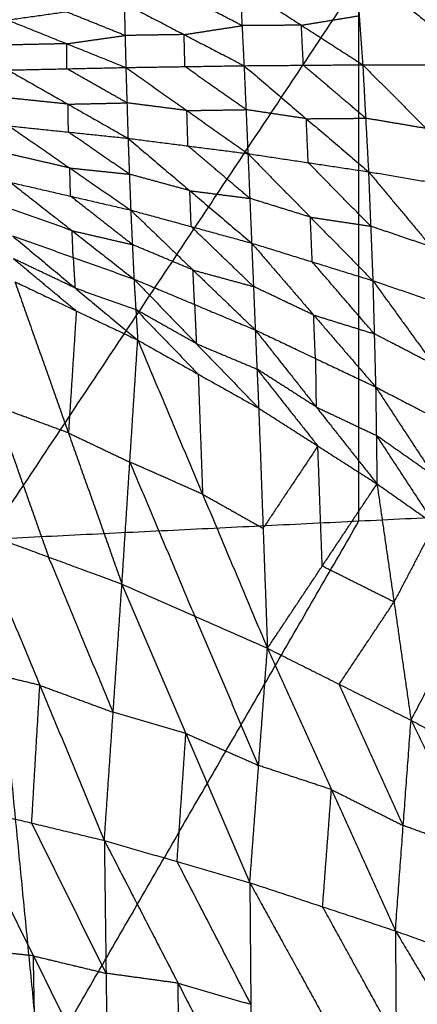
# Model space of a CAD drawing. Header units: millimetres. Extents: x -106 to 110, y -96 to 120.
# Tile 764 of 1020: x -3.71 to -0.62, y 67.04 to 74.7. Entities that reach past the tile are written whole.
import ezdxf

# ---------------------------------------------------------------- set-up
doc = ezdxf.new("R2010")
doc.units = ezdxf.units.MM
doc.header["$MEASUREMENT"] = 0
doc.layers.add('Default', color=7, linetype='Continuous', true_color=0x000000)

msp = doc.modelspace()

# ---------------------------------------------------------------- linework, layer by layer
at = {"layer": 'Default'}
for points in [[(-3.9628, 70.6609, 3.952), (-1.0718, 75.0026, 4.07), (1.8192, 79.3443, 4.1879)], [(-1.0986, 75.1131, -0.2522), (-1.0705, 74.7318, -0.4513), (-1.0424, 74.3505, -0.6505)], [(-1.0986, 75.1131, -0.2522), (-0.6068, 74.7322, -0.5281), (-0.1149, 74.3514, -0.8041)], [(-1.998, 74.9657, -0.1642), (-1.9825, 74.6544, -0.3357), (-1.9669, 74.3432, -0.5073)], [(-1.998, 74.9657, -0.1642), (-1.5202, 74.6581, -0.4073), (-1.0424, 74.3505, -0.6505)], [(-1.0718, 70.8029, 3.952), (-1.0718, 72.9027, 4.011), (-1.0718, 75.0026, 4.07)], [(-1.9825, 74.6544, -0.3357), (-2.2157, 74.7753, -0.2295), (-2.4489, 74.8962, -0.1232)], [(-3.8084, 74.6988, -0.0064), (-3.3541, 74.7628, -0.0443), (-2.8998, 74.8268, -0.0822)], [(-2.8998, 74.8268, -0.0822), (-2.8936, 74.578, -0.2282), (-2.8873, 74.3292, -0.3743)], [(-2.8998, 74.8268, -0.0822), (-2.4334, 74.585, -0.2947), (-1.9669, 74.3432, -0.5073)], [(-2.8936, 74.578, -0.2282), (-3.1238, 74.6704, -0.1362), (-3.3541, 74.7628, -0.0443)], [(-3.8084, 74.6988, -0.0064), (-3.3479, 74.514, -0.1903), (-2.8873, 74.3292, -0.3743)], [(-1.5202, 74.6581, -0.4073), (-1.2953, 74.6949, -0.4293), (-1.0705, 74.7318, -0.4513)], [(-2.4334, 74.585, -0.2947), (-2.6635, 74.5815, -0.2615), (-2.8936, 74.578, -0.2282)], [(-2.4334, 74.585, -0.2947), (-2.2079, 74.6197, -0.3152), (-1.9825, 74.6544, -0.3357)], [(-2.4271, 74.3362, -0.4408), (-2.4303, 74.4606, -0.3678), (-2.4334, 74.585, -0.2947)], [(-1.5202, 74.6581, -0.4073), (-1.7513, 74.6563, -0.3715), (-1.9825, 74.6544, -0.3357)], [(-1.5047, 74.3468, -0.5789), (-1.5124, 74.5025, -0.4931), (-1.5202, 74.6581, -0.4073)], [(-3.3479, 74.514, -0.1903), (-3.5775, 74.509, -0.1598), (-3.807, 74.5041, -0.1292)], [(-3.3479, 74.514, -0.1903), (-3.1207, 74.546, -0.2093), (-2.8936, 74.578, -0.2282)], [(-3.3465, 74.3193, -0.3132), (-3.3472, 74.4166, -0.2517), (-3.3479, 74.514, -0.1903)], [(-3.8056, 74.3094, -0.252), (-3.3465, 74.3193, -0.3132), (-2.8873, 74.3292, -0.3743)], [(-3.8056, 74.3094, -0.252), (-3.338, 74.0441, -0.3571), (-2.8704, 73.7787, -0.4622)], [(-2.8789, 74.054, -0.4183), (-3.1127, 74.1866, -0.3657), (-3.3465, 74.3193, -0.3132)], [(-2.8873, 74.3292, -0.3743), (-2.4271, 74.3362, -0.4408), (-1.9669, 74.3432, -0.5073)], [(-2.8873, 74.3292, -0.3743), (-2.8789, 74.054, -0.4183), (-2.8704, 73.7787, -0.4622)], [(-2.8873, 74.3292, -0.3743), (-2.412, 73.9943, -0.493), (-1.9367, 73.6593, -0.6116)], [(-1.9518, 74.0013, -0.5594), (-2.1895, 74.1687, -0.5001), (-2.4271, 74.3362, -0.4408)], [(-1.9669, 74.3432, -0.5073), (-1.5047, 74.3468, -0.5789), (-1.0424, 74.3505, -0.6505)], [(-1.9669, 74.3432, -0.5073), (-1.9518, 74.0013, -0.5594), (-1.9367, 73.6593, -0.6116)], [(-1.9669, 74.3432, -0.5073), (-1.4821, 73.9309, -0.6399), (-0.9974, 73.5185, -0.7726)], [(-1.0199, 73.9345, -0.7115), (-1.2623, 74.1407, -0.6452), (-1.5047, 74.3468, -0.5789)], [(-1.0424, 74.3505, -0.6505), (-0.5787, 74.3509, -0.7273), (-0.1149, 74.3514, -0.8041)], [(-1.0424, 74.3505, -0.6505), (-1.0199, 73.9345, -0.7115), (-0.9974, 73.5185, -0.7726)], [(-1.0424, 74.3505, -0.6505), (-0.5487, 73.8551, -0.7978), (-0.0551, 73.3597, -0.9452)], [(-3.338, 74.0441, -0.3571), (-3.57, 74.0682, -0.3228), (-3.802, 74.0922, -0.2886)], [(-3.338, 74.0441, -0.3571), (-3.1085, 74.049, -0.3877), (-2.8789, 74.054, -0.4183)], [(-2.412, 73.9943, -0.493), (-2.6454, 74.0241, -0.4556), (-2.8789, 74.054, -0.4183)], [(-3.3344, 73.8269, -0.3937), (-3.3362, 73.9355, -0.3754), (-3.338, 74.0441, -0.3571)], [(-2.412, 73.9943, -0.493), (-2.1819, 73.9978, -0.5262), (-1.9518, 74.0013, -0.5594)], [(-2.4036, 73.719, -0.5369), (-2.4078, 73.8567, -0.5149), (-2.412, 73.9943, -0.493)], [(-1.4821, 73.9309, -0.6399), (-1.717, 73.9661, -0.5997), (-1.9518, 74.0013, -0.5594)], [(-1.4821, 73.9309, -0.6399), (-1.251, 73.9327, -0.6757), (-1.0199, 73.9345, -0.7115)], [(-1.467, 73.5889, -0.6921), (-1.4746, 73.7599, -0.666), (-1.4821, 73.9309, -0.6399)], [(-0.5487, 73.8551, -0.7978), (-0.7843, 73.8948, -0.7547), (-1.0199, 73.9345, -0.7115)], [(-3.7984, 73.875, -0.3251), (-3.3344, 73.8269, -0.3937), (-2.8704, 73.7787, -0.4622)], [(-3.7984, 73.875, -0.3251), (-3.3239, 73.5476, -0.3602), (-2.8494, 73.2202, -0.3954)], [(-2.8599, 73.4995, -0.4288), (-3.0972, 73.6632, -0.4112), (-3.3344, 73.8269, -0.3937)], [(-2.8704, 73.7787, -0.4622), (-2.8599, 73.4995, -0.4288), (-2.8494, 73.2202, -0.3954)], [(-2.8704, 73.7787, -0.4622), (-2.4036, 73.719, -0.5369), (-1.9367, 73.6593, -0.6116)], [(-2.8704, 73.7787, -0.4622), (-2.389, 73.3711, -0.4983), (-1.9076, 72.9634, -0.5343)], [(-1.9221, 73.3114, -0.573), (-2.1628, 73.5152, -0.5549), (-2.4036, 73.719, -0.5369)], [(-3.3239, 73.5476, -0.3602), (-3.5583, 73.6017, -0.3283), (-3.7926, 73.6557, -0.2964)], [(-1.9367, 73.6593, -0.6116), (-1.9221, 73.3114, -0.573), (-1.9076, 72.9634, -0.5343)], [(-1.9367, 73.6593, -0.6116), (-1.467, 73.5889, -0.6921), (-0.9974, 73.5185, -0.7726)], [(-1.9367, 73.6593, -0.6116), (-1.4503, 73.1653, -0.6477), (-0.9639, 72.6713, -0.6838)], [(-0.9806, 73.0949, -0.7282), (-1.2238, 73.3419, -0.7101), (-1.467, 73.5889, -0.6921)], [(-3.3182, 73.3283, -0.3316), (-3.321, 73.438, -0.3459), (-3.3239, 73.5476, -0.3602)], [(-3.3239, 73.5476, -0.3602), (-3.0919, 73.5236, -0.3945), (-2.8599, 73.4995, -0.4288)], [(-0.9974, 73.5185, -0.7726), (-0.9806, 73.0949, -0.7282), (-0.9639, 72.6713, -0.6838)], [(-0.9974, 73.5185, -0.7726), (-0.5262, 73.4391, -0.8589), (-0.0551, 73.3597, -0.9452)], [(-0.9974, 73.5185, -0.7726), (-0.5096, 72.935, -0.8081), (-0.0218, 72.3514, -0.8436)], [(-3.7869, 73.4363, -0.2678), (-3.3182, 73.3283, -0.3316), (-2.8494, 73.2202, -0.3954)], [(-3.7869, 73.4363, -0.2678), (-3.3056, 73.0599, -0.2057), (-2.8243, 72.6835, -0.1436)], [(-2.389, 73.3711, -0.4983), (-2.6245, 73.4353, -0.4635), (-2.8599, 73.4995, -0.4288)], [(-2.3785, 73.0918, -0.4648), (-2.3838, 73.2315, -0.4815), (-2.389, 73.3711, -0.4983)], [(-2.389, 73.3711, -0.4983), (-2.1556, 73.3412, -0.5356), (-1.9221, 73.3114, -0.573)], [(-2.8369, 72.9519, -0.2695), (-3.0775, 73.1401, -0.3005), (-3.3182, 73.3283, -0.3316)], [(-1.4503, 73.1653, -0.6477), (-1.6862, 73.2384, -0.6103), (-1.9221, 73.3114, -0.573)], [(-3.3056, 73.0599, -0.2057), (-3.5423, 73.1441, -0.1835), (-3.7791, 73.2284, -0.1613)], [(-2.8494, 73.2202, -0.3954), (-2.8369, 72.9519, -0.2695), (-2.8243, 72.6835, -0.1436)], [(-2.8494, 73.2202, -0.3954), (-2.3785, 73.0918, -0.4648), (-1.9076, 72.9634, -0.5343)], [(-2.8494, 73.2202, -0.3954), (-2.3645, 72.7541, -0.3177), (-1.8795, 72.288, -0.24)], [(-1.4357, 72.8174, -0.609), (-1.443, 72.9914, -0.6284), (-1.4503, 73.1653, -0.6477)], [(-1.4503, 73.1653, -0.6477), (-1.2155, 73.1301, -0.6879), (-0.9806, 73.0949, -0.7282)], [(-3.2977, 72.852, -0.0992), (-3.3017, 72.9559, -0.1524), (-3.3056, 73.0599, -0.2057)], [(-3.3056, 73.0599, -0.2057), (-3.0712, 73.0059, -0.2376), (-2.8369, 72.9519, -0.2695)], [(-1.8935, 72.6257, -0.3871), (-2.136, 72.8588, -0.426), (-2.3785, 73.0918, -0.4648)], [(-0.5096, 72.935, -0.8081), (-0.7451, 73.0149, -0.7681), (-0.9806, 73.0949, -0.7282)], [(-3.7712, 73.0205, -0.0548), (-3.2977, 72.852, -0.0992), (-2.8243, 72.6835, -0.1436)], [(-3.7712, 73.0205, -0.0548), (-3.2831, 72.6147, 0.1182), (-2.7949, 72.209, 0.2912)], [(-2.3645, 72.7541, -0.3177), (-2.6007, 72.853, -0.2936), (-2.8369, 72.9519, -0.2695)], [(-1.9076, 72.9634, -0.5343), (-1.8935, 72.6257, -0.3871), (-1.8795, 72.288, -0.24)], [(-1.9076, 72.9634, -0.5343), (-1.4357, 72.8174, -0.609), (-0.9639, 72.6713, -0.6838)], [(-1.9076, 72.9634, -0.5343), (-1.4247, 72.404, -0.4387), (-0.9419, 71.8446, -0.3432)], [(-3.7613, 72.8416, 0.1261), (-3.5172, 72.6387, 0.2126), (-3.2732, 72.4359, 0.2991)], [(-3.2831, 72.6147, 0.1182), (-3.5222, 72.7282, 0.1221), (-3.7613, 72.8416, 0.1261)], [(-3.2977, 72.852, -0.0992), (-3.2904, 72.7334, 0.0095), (-3.2831, 72.6147, 0.1182)], [(-2.3519, 72.4857, -0.1918), (-2.3582, 72.6199, -0.2547), (-2.3645, 72.7541, -0.3177)], [(-2.3645, 72.7541, -0.3177), (-2.129, 72.6899, -0.3524), (-1.8935, 72.6257, -0.3871)], [(-0.9529, 72.258, -0.5135), (-1.1943, 72.5377, -0.5613), (-1.4357, 72.8174, -0.609)], [(-2.8243, 72.6835, -0.1436), (-2.8096, 72.4463, 0.0738), (-2.7949, 72.209, 0.2912)], [(-2.8243, 72.6835, -0.1436), (-2.3519, 72.4857, -0.1918), (-1.8795, 72.288, -0.24)], [(-2.8243, 72.6835, -0.1436), (-2.3384, 72.1815, 0.0656), (-1.8526, 71.6796, 0.2748)], [(-0.9639, 72.6713, -0.6838), (-0.9529, 72.258, -0.5135), (-0.9419, 71.8446, -0.3432)], [(-0.9639, 72.6713, -0.6838), (-0.4928, 72.5114, -0.7637), (-0.0218, 72.3514, -0.8436)], [(-0.9639, 72.6713, -0.6838), (-0.4893, 72.0183, -0.5683), (-0.0146, 71.3653, -0.4528)], [(-3.7514, 72.6627, 0.307), (-3.3345, 71.4873, -0.4355), (-2.9177, 70.3119, -1.178)], [(-3.7514, 72.6627, 0.307), (-3.2732, 72.4359, 0.2991), (-2.7949, 72.209, 0.2912)], [(-3.2831, 72.6147, 0.1182), (-3.0463, 72.5305, 0.096), (-2.8096, 72.4463, 0.0738)], [(-1.4247, 72.404, -0.4387), (-1.6591, 72.5149, -0.4129), (-1.8935, 72.6257, -0.3871)], [(-2.8096, 72.4463, 0.0738), (-2.5667, 72.1953, 0.1784), (-2.3238, 71.9443, 0.283)], [(-2.3384, 72.1815, 0.0656), (-2.574, 72.3139, 0.0697), (-2.8096, 72.4463, 0.0738)], [(-2.3519, 72.4857, -0.1918), (-2.3452, 72.3336, -0.0631), (-2.3384, 72.1815, 0.0656)], [(-3.2732, 72.4359, 0.2991), (-3.3038, 71.9616, -0.0682), (-3.3345, 71.4873, -0.4355)], [(-1.4107, 72.0663, -0.2916), (-1.4177, 72.2352, -0.3652), (-1.4247, 72.404, -0.4387)], [(-1.4247, 72.404, -0.4387), (-1.1888, 72.331, -0.4761), (-0.9529, 72.258, -0.5135)], [(-1.8795, 72.288, -0.24), (-1.8661, 71.9838, 0.0174), (-1.8526, 71.6796, 0.2748)], [(-1.8795, 72.288, -0.24), (-1.4107, 72.0663, -0.2916), (-0.9419, 71.8446, -0.3432)], [(-1.8795, 72.288, -0.24), (-1.4054, 71.6895, 0.0093), (-0.9313, 71.0911, 0.2587)], [(-2.9177, 70.3119, -1.178), (-2.8563, 71.2604, -0.4434), (-2.7949, 72.209, 0.2912)], [(-2.7949, 72.209, 0.2912), (-2.3238, 71.9443, 0.283), (-1.8526, 71.6796, 0.2748)], [(-2.7949, 72.209, 0.2912), (-2.2897, 71.0106, -0.3988), (-1.7845, 69.8121, -1.0887)], [(-0.4893, 72.0183, -0.5683), (-0.7211, 72.1382, -0.5409), (-0.9529, 72.258, -0.5135)], [(-2.3384, 72.1815, 0.0656), (-2.1023, 72.0827, 0.0415), (-1.8661, 71.9838, 0.0174)], [(-1.4107, 72.0663, -0.2916), (-1.4081, 71.8779, -0.1411), (-1.4054, 71.6895, 0.0093)], [(-1.8661, 71.9838, 0.0174), (-1.629, 71.6846, 0.1421), (-1.392, 71.3853, 0.2667)], [(-1.4054, 71.6895, 0.0093), (-1.6358, 71.8367, 0.0134), (-1.8661, 71.9838, 0.0174)], [(-2.3238, 71.9443, 0.283), (-2.3067, 71.4775, -0.0579), (-2.2897, 71.0106, -0.3988)], [(-0.9419, 71.8446, -0.3432), (-0.9366, 71.4678, -0.0423), (-0.9313, 71.0911, 0.2587)], [(-0.9419, 71.8446, -0.3432), (-0.4878, 71.1526, -0.05), (-0.0338, 70.4606, 0.2432)], [(-0.9419, 71.8446, -0.3432), (-0.4783, 71.605, -0.398), (-0.0146, 71.3653, -0.4528)], [(-3.9054, 71.6973, -0.4756), (-3.697, 71.1096, -0.8468), (-3.4886, 70.5219, -1.218)], [(-3.3345, 71.4873, -0.4355), (-3.62, 71.5923, -0.4555), (-3.9054, 71.6973, -0.4756)], [(-1.8526, 71.6796, 0.2748), (-1.8185, 70.7459, -0.407), (-1.7845, 69.8121, -1.0887)], [(-1.8526, 71.6796, 0.2748), (-1.392, 71.3853, 0.2667), (-0.9313, 71.0911, 0.2587)], [(-1.4054, 71.6895, 0.0093), (-1.171, 71.5787, -0.0165), (-0.9366, 71.4678, -0.0423)], [(-3.3345, 71.4873, -0.4355), (-3.0954, 71.3739, -0.4394), (-2.8563, 71.2604, -0.4434)], [(-0.9366, 71.4678, -0.0423), (-0.7096, 71.1218, 0.1043), (-0.4826, 70.7758, 0.2509)], [(-0.4878, 71.1526, -0.05), (-0.7122, 71.3102, -0.0461), (-0.9366, 71.4678, -0.0423)], [(-1.392, 71.3853, 0.2667), (-1.6053, 71.0656, -0.0701), (-1.8185, 70.7459, -0.407)], [(-1.3579, 70.4516, -0.415), (-1.3749, 70.9185, -0.0741), (-1.392, 71.3853, 0.2667)], [(-2.8563, 71.2604, -0.4434), (-2.6037, 70.6612, -0.7884), (-2.3511, 70.062, -1.1333)], [(-2.2897, 71.0106, -0.3988), (-2.573, 71.1355, -0.4211), (-2.8563, 71.2604, -0.4434)], [(-1.7845, 69.8121, -1.0887), (-1.3579, 70.4516, -0.415), (-0.9313, 71.0911, 0.2587)], [(-0.9313, 71.0911, 0.2587), (-0.7988, 70.1721, -0.3652), (-0.6663, 69.2531, -0.989)], [(-0.9313, 71.0911, 0.2587), (-0.4826, 70.7758, 0.2509), (-0.0338, 70.4606, 0.2432)], [(-2.2897, 71.0106, -0.3988), (-2.0541, 70.8782, -0.4029), (-1.8185, 70.7459, -0.407)], [(-3.9628, 70.6609, 3.952), (-1.0718, 70.8029, 3.952), (1.8192, 70.9449, 3.952)], [(-3.1459, 62.3664, 3.8611), (-0.6634, 66.6557, 3.9066), (1.8192, 70.9449, 3.952)], [(-3.5544, 66.5136, 3.9066), (-2.3131, 68.6583, 3.9293), (-1.0718, 70.8029, 3.952)], [(-0.4826, 70.7758, 0.2509), (-0.6407, 70.474, -0.0571), (-0.7988, 70.1721, -0.3652)], [(-4.0595, 70.7319, -1.2581), (-3.5572, 69.5248, -1.632), (-3.0549, 68.3176, -2.0058)], [(-4.0595, 70.7319, -1.2581), (-3.4886, 70.5219, -1.218), (-2.9177, 70.3119, -1.178)], [(-3.9628, 70.6609, 3.952), (-3.5544, 66.5136, 3.9066), (-3.1459, 62.3664, 3.8611)], [(-2.9863, 69.3147, -1.5919), (-3.2374, 69.9183, -1.405), (-3.4886, 70.5219, -1.218)], [(-0.7988, 70.1721, -0.3652), (-1.0784, 70.3118, -0.3901), (-1.3579, 70.4516, -0.415)], [(-0.6663, 69.2531, -0.989), (-0.3501, 69.8569, -0.3729), (-0.0338, 70.4606, 0.2432)], [(-3.0549, 68.3176, -2.0058), (-2.9863, 69.3147, -1.5919), (-2.9177, 70.3119, -1.178)], [(-2.9177, 70.3119, -1.178), (-2.4197, 69.1506, -1.5181), (-1.9217, 67.9894, -1.8582)], [(-2.9177, 70.3119, -1.178), (-2.3511, 70.062, -1.1333), (-1.7845, 69.8121, -1.0887)], [(-1.2254, 69.5326, -1.0389), (-1.0121, 69.8524, -0.702), (-0.7988, 70.1721, -0.3652)], [(-1.8531, 68.9008, -1.4735), (-2.1021, 69.4814, -1.3034), (-2.3511, 70.062, -1.1333)], [(-1.9217, 67.9894, -1.8582), (-1.8531, 68.9008, -1.4735), (-1.7845, 69.8121, -1.0887)], [(-1.7845, 69.8121, -1.0887), (-1.2861, 68.7135, -1.3913), (-0.7878, 67.6148, -1.6939)], [(-1.7845, 69.8121, -1.0887), (-1.2254, 69.5326, -1.0389), (-0.6663, 69.2531, -0.989)], [(-3.5572, 69.5248, -1.632), (-3.8401, 69.5926, -1.6652), (-4.1229, 69.6605, -1.6983)], [(-0.7271, 68.434, -1.3414), (-0.9762, 68.9833, -1.1902), (-1.2254, 69.5326, -1.0389)], [(-3.6206, 68.4534, -2.0722), (-3.5889, 68.9891, -1.8521), (-3.5572, 69.5248, -1.632)], [(-3.5572, 69.5248, -1.632), (-3.2717, 69.4197, -1.6119), (-2.9863, 69.3147, -1.5919)], [(-2.4197, 69.1506, -1.5181), (-2.703, 69.2327, -1.555), (-2.9863, 69.3147, -1.5919)], [(-0.7878, 67.6148, -1.6939), (-0.7271, 68.434, -1.3414), (-0.6663, 69.2531, -0.989)], [(-0.6663, 69.2531, -0.989), (-0.161, 68.2291, -1.251), (0.3444, 67.205, -1.5131)], [(-0.6663, 69.2531, -0.989), (-0.1123, 68.9511, -0.9338), (0.4417, 68.6492, -0.8787)], [(-2.4883, 68.1535, -1.932), (-2.454, 68.6521, -1.725), (-2.4197, 69.1506, -1.5181)], [(-2.4197, 69.1506, -1.5181), (-2.1364, 69.0257, -1.4958), (-1.8531, 68.9008, -1.4735)], [(-1.2861, 68.7135, -1.3913), (-1.5696, 68.8071, -1.4324), (-1.8531, 68.9008, -1.4735)], [(-1.3547, 67.8021, -1.7761), (-1.3204, 68.2578, -1.5837), (-1.2861, 68.7135, -1.3913)], [(-1.2861, 68.7135, -1.3913), (-1.0066, 68.5737, -1.3664), (-0.7271, 68.434, -1.3414)], [(-4.1864, 68.5891, -2.1385), (-3.6206, 68.4534, -2.0722), (-3.0549, 68.3176, -2.0058)], [(-4.1864, 68.5891, -2.1385), (-3.6073, 67.4204, -2.1903), (-3.0282, 66.2517, -2.242)], [(-3.0416, 67.2846, -2.1239), (-3.3311, 67.869, -2.0981), (-3.6206, 68.4534, -2.0722)], [(-0.161, 68.2291, -1.251), (-0.444, 68.3315, -1.2962), (-0.7271, 68.434, -1.3414)], [(-3.0549, 68.3176, -2.0058), (-3.0416, 67.2846, -2.1239), (-3.0282, 66.2517, -2.242)], [(-3.0549, 68.3176, -2.0058), (-2.4883, 68.1535, -1.932), (-1.9217, 67.9894, -1.8582)], [(-3.0549, 68.3176, -2.0058), (-2.4806, 67.2078, -2.0419), (-1.9064, 66.0979, -2.0779)], [(-1.914, 67.0436, -1.9681), (-2.2012, 67.5986, -1.95), (-2.4883, 68.1535, -1.932)], [(-1.9217, 67.9894, -1.8582), (-1.914, 67.0436, -1.9681), (-1.9064, 66.0979, -2.0779)], [(-1.9217, 67.9894, -1.8582), (-1.3547, 67.8021, -1.7761), (-0.7878, 67.6148, -1.6939)], [(-1.9217, 67.9894, -1.8582), (-1.3487, 66.9511, -1.8766), (-0.7757, 65.9129, -1.895)], [(-0.7818, 66.7638, -1.7945), (-1.0683, 67.283, -1.7853), (-1.3547, 67.8021, -1.7761)], [(-0.7878, 67.6148, -1.6939), (-0.7818, 66.7638, -1.7945), (-0.7757, 65.9129, -1.895)], [(-0.7878, 67.6148, -1.6939), (-0.2217, 67.4099, -1.6035), (0.3444, 67.205, -1.5131)], [(-0.7878, 67.6148, -1.6939), (-0.2156, 66.6592, -1.6937), (0.3567, 65.7035, -1.6935)], [(-3.6073, 67.4204, -2.1903), (-3.8864, 67.4504, -2.2271), (-4.1654, 67.4803, -2.2638)], [(-3.5864, 66.3116, -2.3156), (-3.5968, 66.866, -2.2529), (-3.6073, 67.4204, -2.1903)], [(-3.6073, 67.4204, -2.1903), (-3.3244, 67.3525, -2.1571), (-3.0416, 67.2846, -2.1239)], [(-2.4806, 67.2078, -2.0419), (-2.7611, 67.2462, -2.0829), (-3.0416, 67.2846, -2.1239)], [(-2.4673, 66.1748, -2.16), (-2.474, 66.6913, -2.1009), (-2.4806, 67.2078, -2.0419)], [(-2.4806, 67.2078, -2.0419), (-2.1973, 67.1257, -2.005), (-1.914, 67.0436, -1.9681)]]:
    msp.add_open_spline(points, degree=2, dxfattribs=at)

doc.saveas('drawing.dxf')
